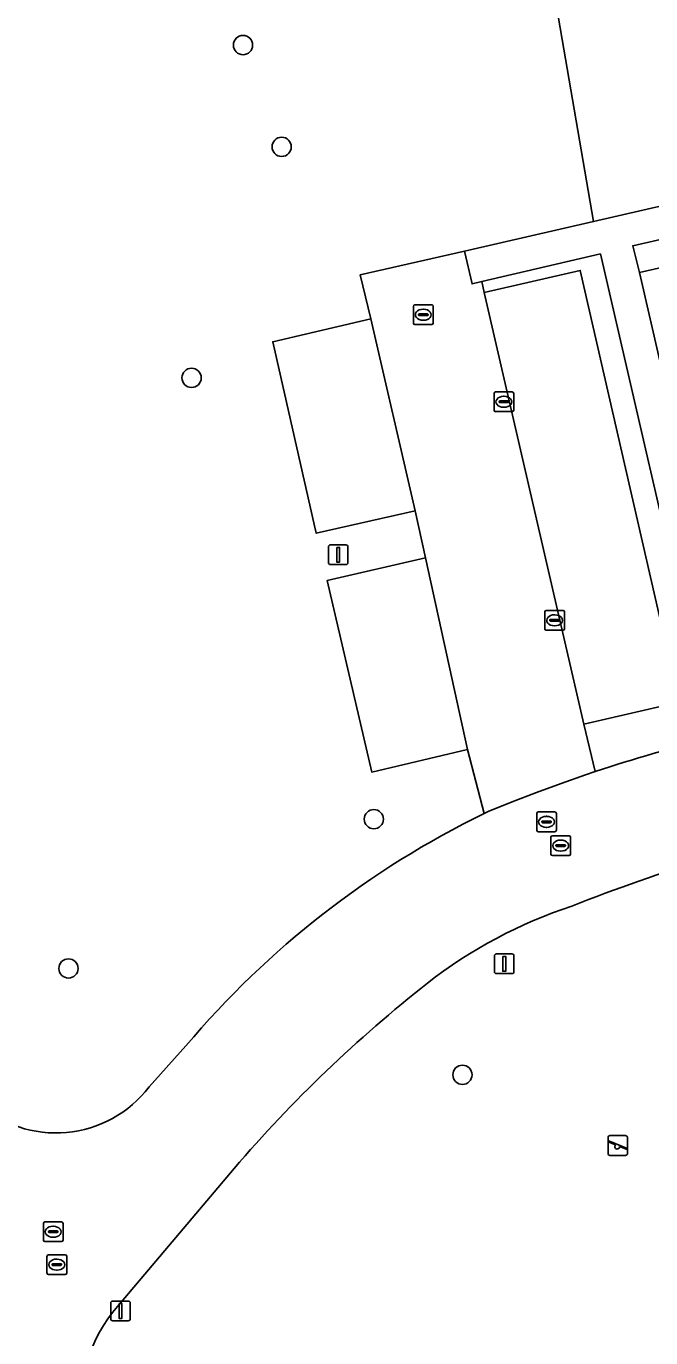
# Model space of a CAD drawing. Extents: x 156412 to 157779, y 382335 to 383768.
# Drawn here: x 157256.1 to 157287.8, y 382959.1 to 383025.7 of the extents above; entities that cross this region are included whole.
import ezdxf

# ---------------------------------------------------------------- set-up
doc = ezdxf.new("R2010")
doc.units = 0
for name, color, linetype in [('IMGEO_Boom', 7, 'Continuous'), ('IMGEO_Erf', 7, 'Continuous'), ('IMGEO_Groenvoorziening', 7, 'Continuous'), ('IMGEO_Kolk', 7, 'Continuous'), ('IMGEO_Lichtmast', 7, 'Continuous'), ('IMGEO_Pand', 7, 'Continuous'), ('IMGEO_Parkeervlak_open', 7, 'Continuous'), ('IMGEO_Rijbaan_lokaal_open', 7, 'Continuous'), ('IMGEO_Rioolput', 7, 'Continuous'), ('IMGEO_Speelvoorziening', 7, 'Continuous'), ('IMGEO_Voetpad_open', 7, 'Continuous')]:
    doc.layers.add(name, color=color, linetype=linetype)

msp = doc.modelspace()

# ---------------------------------------------------------------- linework, layer by layer
at = {"layer": 'IMGEO_Boom'}
for centre in [(157267.134, 383024.755), (157269.095, 383019.59), (157264.522, 383007.863), (157273.774, 382985.466), (157258.273, 382977.888), (157278.272, 382972.49)]:
    msp.add_circle(centre, 0.489, dxfattribs=at)
at = {"layer": 'IMGEO_Erf'}
msp.add_lwpolyline([(157346.774, 383028.329), (157286.921, 383014.572), (157287.265, 383013.206), (157290.307, 383013.905)], dxfattribs=at)
at = {"layer": 'IMGEO_Groenvoorziening'}
for points in [[(157356.269, 383049.971), (157347.888, 383048.006), (157290.009, 383034.697), (157282.002, 383032.823), (157284.929, 383015.798), (157348.03, 383030.323), (157354.058, 383004.348)], [(157268.647, 383009.695), (157273.623, 383010.852), (157273.086, 383013.098), (157278.379, 383014.289), (157284.929, 383015.798), (157282.002, 383032.823), (157264.597, 383028.749)], [(157290.27, 382992.54), (157285.279, 383014.151), (157279.264, 383012.752), (157279.375, 383012.202), (157284.248, 383013.32), (157289.279, 382991.41), (157284.442, 382990.285), (157285.014, 382987.878)], [(157279.38, 382985.753), (157278.526, 382989.002), (157273.669, 382987.856), (157271.407, 382997.58), (157276.398, 382998.728), (157275.871, 383001.119), (157270.85, 382999.977), (157268.647, 383009.695)], [(157262.37, 382971.872), (157264.238, 382973.96)], [(157266.679, 382967.732), (157260.762, 382960.729)]]:
    msp.add_lwpolyline(points, dxfattribs=at)
for centre, radius, start, end in [((157310.447, 382911.558), 80.446, 104.04306, 108.43046), ((157299.669, 382944.085), 46.345, 115.96231, 139.86254), ((157315.195, 382902.277), 84.789, 106.80567, 111.71184), ((157291.361, 382958.104), 24.152, 108.17443, 127.98434), ((157319.444, 382922.494), 69.503, 128.16454, 139.39214), ((157257.633, 382975.515), 5.976, 227.96988, 322.44026), ((157266.768, 382955.571), 7.917, 139.34414, 231.1788)]:
    msp.add_arc(centre, radius, start, end, dxfattribs=at)
at = {"layer": 'IMGEO_Kolk'}
for p, q in [((157279.875, 383006.222), (157279.875, 383007.074)), ((157279.95, 383007.148), (157280.802, 383007.148)), ((157280.134, 383006.642), (157280.134, 383006.654)), ((157280.572, 383006.605), (157280.174, 383006.605)), ((157280.177, 383006.691), (157280.575, 383006.691)), ((157280.363, 383006.928), (157280.388, 383006.928)), ((157280.618, 383006.654), (157280.618, 383006.642)), ((157280.876, 383007.074), (157280.876, 383006.222)), ((157280.802, 383006.148), (157279.95, 383006.148)), ((157280.386, 383006.368), (157280.361, 383006.368)), ((157282.451, 382995.132), (157282.451, 382995.984)), ((157282.526, 382996.058), (157283.378, 382996.058)), ((157283.452, 382995.984), (157283.452, 382995.132)), ((157282.71, 382995.552), (157282.71, 382995.564)), ((157283.148, 382995.515), (157282.75, 382995.515)), ((157282.753, 382995.601), (157283.151, 382995.601)), ((157282.962, 382995.278), (157282.937, 382995.278)), ((157282.939, 382995.838), (157282.964, 382995.838)), ((157283.194, 382995.564), (157283.194, 382995.552)), ((157283.378, 382995.058), (157282.526, 382995.058))]:
    msp.add_line(p, q, dxfattribs=at)
for points in [[(157279.875, 383006.222), (157279.875, 383007.074)], [(157279.95, 383007.148), (157280.802, 383007.148)], [(157280.876, 383007.074), (157280.876, 383006.222)], [(157280.802, 383006.148), (157279.95, 383006.148)], [(157282.451, 382995.132), (157282.451, 382995.984)], [(157282.526, 382996.058), (157283.378, 382996.058)], [(157283.452, 382995.984), (157283.452, 382995.132)], [(157283.378, 382995.058), (157282.526, 382995.058)]]:
    msp.add_lwpolyline(points, dxfattribs=at)
for centre, radius, start, end in [((157279.952, 383007.072), 0.0765, 91.55205, 178.44795), ((157279.952, 383007.072), 0.0765, 91.55205, 178.44795), ((157280.174, 383006.651), 0.0403, 85.87752, 175.75265), ((157280.171, 383006.641), 0.0366, 178.93798, 274.71019), ((157280.575, 383006.648), 0.043, 264.86636, 352.45326), ((157280.579, 383006.653), 0.0386, 1.73085, 96.63898), ((157280.8, 383007.072), 0.0765, 1.55205, 88.44795), ((157280.8, 383007.072), 0.0765, 1.55205, 88.44795), ((157279.952, 383006.224), 0.0765, 181.55205, 268.44795), ((157279.952, 383006.224), 0.0765, 181.55205, 268.44795), ((157280.8, 383006.224), 0.0765, 271.55205, 358.44795), ((157280.8, 383006.224), 0.0765, 271.55205, 358.44795), ((157282.528, 382995.982), 0.0765, 91.55205, 178.44795), ((157282.528, 382995.982), 0.0765, 91.55205, 178.44795), ((157283.376, 382995.982), 0.0765, 1.55205, 88.44795), ((157283.376, 382995.982), 0.0765, 1.55205, 88.44795), ((157282.75, 382995.561), 0.0403, 85.87752, 175.75265), ((157282.747, 382995.551), 0.0366, 178.93798, 274.71019), ((157283.151, 382995.558), 0.043, 264.86636, 352.45326), ((157283.155, 382995.563), 0.0386, 1.73085, 96.63898), ((157282.528, 382995.134), 0.0765, 181.55205, 268.44795), ((157282.528, 382995.134), 0.0765, 181.55205, 268.44795), ((157283.376, 382995.134), 0.0765, 271.55205, 358.44795), ((157283.376, 382995.134), 0.0765, 271.55205, 358.44795)]:
    msp.add_arc(centre, radius, start, end, dxfattribs=at)
for centre, major_axis, ratio, start_param, end_param in [((157280.362, 383006.648), (-0.387, 0.002), 0.722429, 4.712389, 7.853982), ((157280.387, 383006.648), (-0.39, 0.002), 0.717154, 1.570796, 4.712389), ((157282.938, 382995.558), (-0.387, 0.002), 0.722429, 4.712389, 7.853982), ((157282.963, 382995.558), (-0.39, 0.002), 0.717154, 1.570796, 4.712389)]:
    msp.add_ellipse(centre, major_axis=major_axis, ratio=ratio, start_param=start_param, end_param=end_param, dxfattribs=at)
at = {"layer": 'IMGEO_Lichtmast'}
for p, q in [((157271.469, 382998.487), (157271.469, 382999.287)), ((157271.469, 382999.287), (157271.469, 382998.487)), ((157271.569, 382999.387), (157272.359, 382999.387)), ((157272.359, 382999.387), (157271.569, 382999.387)), ((157272.459, 382999.287), (157272.459, 382998.487)), ((157272.459, 382998.487), (157272.459, 382999.287)), ((157272.359, 382998.387), (157271.569, 382998.387)), ((157271.569, 382998.387), (157272.359, 382998.387)), ((157279.997, 382978.625), (157280.787, 382978.625)), ((157280.787, 382978.625), (157279.997, 382978.625)), ((157279.897, 382977.725), (157279.897, 382978.525)), ((157279.897, 382978.525), (157279.897, 382977.725)), ((157280.887, 382978.525), (157280.887, 382977.725)), ((157280.887, 382977.725), (157280.887, 382978.525)), ((157280.787, 382977.625), (157279.997, 382977.625)), ((157279.997, 382977.625), (157280.787, 382977.625)), ((157260.419, 382960.104), (157260.419, 382960.904)), ((157260.419, 382960.904), (157260.419, 382960.104)), ((157260.519, 382961.004), (157261.309, 382961.004)), ((157261.309, 382961.004), (157260.519, 382961.004)), ((157261.409, 382960.904), (157261.409, 382960.104)), ((157261.409, 382960.104), (157261.409, 382960.904)), ((157261.309, 382960.004), (157260.519, 382960.004)), ((157260.519, 382960.004), (157261.309, 382960.004))]:
    msp.add_line(p, q, dxfattribs=at)
for points in [[(157271.889, 382999.262), (157272.039, 382999.262), (157272.039, 382998.512), (157271.889, 382998.512), (157271.889, 382999.262)], [(157280.317, 382978.5), (157280.467, 382978.5), (157280.467, 382977.75), (157280.317, 382977.75), (157280.317, 382978.5)], [(157260.839, 382960.879), (157260.989, 382960.879), (157260.989, 382960.129), (157260.839, 382960.129), (157260.839, 382960.879)]]:
    msp.add_lwpolyline(points, dxfattribs=at)
for centre, start, end in [((157271.569, 382999.287), 90, 180), ((157271.569, 382999.287), 90, 180), ((157272.359, 382999.287), 0, 90), ((157272.359, 382999.287), 360, 90), ((157271.569, 382998.487), 180, 270), ((157271.569, 382998.487), 180, 270), ((157272.359, 382998.487), 270, 0), ((157272.359, 382998.487), 270, 0), ((157279.997, 382978.525), 90, 180), ((157279.997, 382978.525), 90, 180), ((157280.787, 382978.525), 0, 90), ((157280.787, 382978.525), 360, 90), ((157279.997, 382977.725), 180, 270), ((157279.997, 382977.725), 180, 270), ((157280.787, 382977.725), 270, 0), ((157280.787, 382977.725), 270, 0), ((157260.519, 382960.904), 90, 180), ((157260.519, 382960.904), 90, 180), ((157261.309, 382960.904), 0, 90), ((157261.309, 382960.904), 360, 90), ((157260.519, 382960.104), 180, 270), ((157260.519, 382960.104), 180, 270), ((157261.309, 382960.104), 270, 0), ((157261.309, 382960.104), 270, 0)]:
    msp.add_arc(centre, 0.1, start, end, dxfattribs=at)
at = {"layer": 'IMGEO_Pand'}
msp.add_lwpolyline([(157293.773, 383015.419), (157290.15, 383014.587), (157290.307, 383013.905), (157287.265, 383013.206), (157289.866, 383001.885), (157296.53, 383003.418)], close=True, dxfattribs=at)
at = {"layer": 'IMGEO_Parkeervlak_open'}
for points in [[(157284.248, 383013.32), (157279.375, 383012.202), (157284.442, 382990.285), (157289.279, 382991.41)], [(157273.623, 383010.852), (157268.647, 383009.695), (157270.85, 382999.977), (157275.871, 383001.119)], [(157276.398, 382998.728), (157271.407, 382997.58), (157273.669, 382987.856), (157278.526, 382989.002)]]:
    msp.add_lwpolyline(points, close=True, dxfattribs=at)
at = {"layer": 'IMGEO_Rijbaan_lokaal_open'}
msp.add_lwpolyline([(157279.375, 383012.202), (157279.264, 383012.752), (157278.762, 383012.633), (157278.379, 383014.289), (157273.086, 383013.098), (157273.623, 383010.852), (157275.871, 383001.119), (157276.398, 382998.728), (157278.526, 382989.002), (157279.38, 382985.753), (157279.581, 382985.85), (157280.804, 382986.346), (157282.036, 382986.822), (157283.275, 382987.278), (157284.521, 382987.713), (157285.014, 382987.878), (157284.442, 382990.285)], close=True, dxfattribs=at)
for points in [[(157285.014, 382987.878), (157284.521, 382987.713), (157283.275, 382987.278), (157282.036, 382986.822), (157280.804, 382986.346), (157279.581, 382985.85), (157279.38, 382985.753)], [(157264.238, 382973.96), (157262.37, 382971.872)], [(157260.762, 382960.729), (157266.679, 382967.732)]]:
    msp.add_lwpolyline(points, dxfattribs=at)
for centre, radius, start, end in [((157310.447, 382911.558), 80.446, 104.04306, 108.43046), ((157299.669, 382944.085), 46.345, 115.96231, 139.86254), ((157315.195, 382902.277), 84.789, 106.80567, 111.71184), ((157291.361, 382958.104), 24.152, 108.17443, 127.98434), ((157319.444, 382922.494), 69.503, 128.16454, 139.39214), ((157257.633, 382975.515), 5.976, 227.96988, 322.44026), ((157266.768, 382955.571), 7.917, 139.34414, 231.1788)]:
    msp.add_arc(centre, radius, start, end, dxfattribs=at)
at = {"layer": 'IMGEO_Rioolput'}
for p, q in [((157275.784, 383010.641), (157275.784, 383011.493)), ((157275.859, 383011.567), (157276.711, 383011.567)), ((157276.272, 383011.347), (157276.297, 383011.347)), ((157276.785, 383011.493), (157276.785, 383010.641)), ((157276.711, 383010.567), (157275.859, 383010.567)), ((157276.043, 383011.061), (157276.043, 383011.073)), ((157276.481, 383011.024), (157276.083, 383011.024)), ((157276.086, 383011.11), (157276.484, 383011.11)), ((157276.295, 383010.787), (157276.27, 383010.787)), ((157276.527, 383011.073), (157276.527, 383011.061)), ((157282.04, 382984.903), (157282.04, 382985.755)), ((157282.115, 382985.829), (157282.967, 382985.829)), ((157282.299, 382985.323), (157282.299, 382985.335)), ((157282.737, 382985.286), (157282.339, 382985.286)), ((157282.342, 382985.372), (157282.74, 382985.372)), ((157282.528, 382985.609), (157282.553, 382985.609)), ((157282.783, 382985.335), (157282.783, 382985.323)), ((157283.041, 382985.755), (157283.041, 382984.903)), ((157282.967, 382984.829), (157282.115, 382984.829)), ((157282.551, 382985.049), (157282.526, 382985.049)), ((157282.76, 382983.696), (157282.76, 382984.548)), ((157282.835, 382984.622), (157283.687, 382984.622)), ((157283.761, 382984.548), (157283.761, 382983.696)), ((157283.019, 382984.116), (157283.019, 382984.128)), ((157283.457, 382984.079), (157283.059, 382984.079)), ((157283.062, 382984.165), (157283.46, 382984.165)), ((157283.248, 382984.402), (157283.273, 382984.402)), ((157283.503, 382984.128), (157283.503, 382984.116)), ((157283.687, 382983.622), (157282.835, 382983.622)), ((157283.271, 382983.842), (157283.246, 382983.842)), ((157256.998, 382964.098), (157256.998, 382964.95)), ((157257.073, 382965.024), (157257.925, 382965.024)), ((157257.486, 382964.804), (157257.511, 382964.804)), ((157257.999, 382964.95), (157257.999, 382964.098)), ((157257.925, 382964.024), (157257.073, 382964.024)), ((157257.257, 382964.518), (157257.257, 382964.53)), ((157257.695, 382964.481), (157257.297, 382964.481)), ((157257.3, 382964.567), (157257.698, 382964.567)), ((157257.509, 382964.244), (157257.484, 382964.244)), ((157257.741, 382964.53), (157257.741, 382964.518)), ((157257.183, 382962.428), (157257.183, 382963.28)), ((157257.258, 382963.354), (157258.11, 382963.354)), ((157258.184, 382963.28), (157258.184, 382962.428)), ((157257.442, 382962.848), (157257.442, 382962.86)), ((157257.88, 382962.811), (157257.482, 382962.811)), ((157257.485, 382962.897), (157257.883, 382962.897)), ((157257.671, 382963.134), (157257.696, 382963.134)), ((157257.926, 382962.86), (157257.926, 382962.848)), ((157258.11, 382962.354), (157257.258, 382962.354)), ((157257.694, 382962.574), (157257.669, 382962.574))]:
    msp.add_line(p, q, dxfattribs=at)
for points in [[(157275.784, 383010.641), (157275.784, 383011.493)], [(157275.859, 383011.567), (157276.711, 383011.567)], [(157276.785, 383011.493), (157276.785, 383010.641)], [(157276.711, 383010.567), (157275.859, 383010.567)], [(157282.04, 382984.903), (157282.04, 382985.755)], [(157282.115, 382985.829), (157282.967, 382985.829)], [(157283.041, 382985.755), (157283.041, 382984.903)], [(157282.967, 382984.829), (157282.115, 382984.829)], [(157282.76, 382983.696), (157282.76, 382984.548)], [(157282.835, 382984.622), (157283.687, 382984.622)], [(157283.761, 382984.548), (157283.761, 382983.696)], [(157283.687, 382983.622), (157282.835, 382983.622)], [(157256.998, 382964.098), (157256.998, 382964.95)], [(157257.073, 382965.024), (157257.925, 382965.024)], [(157257.999, 382964.95), (157257.999, 382964.098)], [(157257.925, 382964.024), (157257.073, 382964.024)], [(157257.183, 382962.428), (157257.183, 382963.28)], [(157257.258, 382963.354), (157258.11, 382963.354)], [(157258.184, 382963.28), (157258.184, 382962.428)], [(157258.11, 382962.354), (157257.258, 382962.354)]]:
    msp.add_lwpolyline(points, dxfattribs=at)
for centre, radius, start, end in [((157275.861, 383011.491), 0.0765, 91.55205, 178.44795), ((157275.861, 383011.491), 0.0765, 91.55205, 178.44795), ((157276.709, 383011.491), 0.0765, 1.55205, 88.44795), ((157276.709, 383011.491), 0.0765, 1.55205, 88.44795), ((157275.861, 383010.643), 0.0765, 181.55205, 268.44795), ((157275.861, 383010.643), 0.0765, 181.55205, 268.44795), ((157276.083, 383011.07), 0.0403, 85.87752, 175.75265), ((157276.08, 383011.06), 0.0366, 178.93798, 274.71019), ((157276.484, 383011.067), 0.043, 264.86636, 352.45326), ((157276.488, 383011.072), 0.0386, 1.73085, 96.63898), ((157276.709, 383010.643), 0.0765, 271.55205, 358.44795), ((157276.709, 383010.643), 0.0765, 271.55205, 358.44795), ((157282.117, 382985.753), 0.0765, 91.55205, 178.44795), ((157282.117, 382985.753), 0.0765, 91.55205, 178.44795), ((157282.339, 382985.332), 0.0403, 85.87752, 175.75265), ((157282.336, 382985.322), 0.0366, 178.93798, 274.71019), ((157282.74, 382985.329), 0.043, 264.86636, 352.45326), ((157282.744, 382985.334), 0.0386, 1.73085, 96.63898), ((157282.965, 382985.753), 0.0765, 1.55205, 88.44795), ((157282.965, 382985.753), 0.0765, 1.55205, 88.44795), ((157282.117, 382984.905), 0.0765, 181.55205, 268.44795), ((157282.117, 382984.905), 0.0765, 181.55205, 268.44795), ((157282.837, 382984.546), 0.0765, 91.55205, 178.44795), ((157282.837, 382984.546), 0.0765, 91.55205, 178.44795), ((157282.965, 382984.905), 0.0765, 271.55205, 358.44795), ((157282.965, 382984.905), 0.0765, 271.55205, 358.44795), ((157283.685, 382984.546), 0.0765, 1.55205, 88.44795), ((157283.685, 382984.546), 0.0765, 1.55205, 88.44795), ((157283.059, 382984.125), 0.0403, 85.87752, 175.75265), ((157283.056, 382984.115), 0.0366, 178.93798, 274.71019), ((157283.46, 382984.122), 0.043, 264.86636, 352.45326), ((157283.464, 382984.127), 0.0386, 1.73085, 96.63898), ((157282.837, 382983.698), 0.0765, 181.55205, 268.44795), ((157282.837, 382983.698), 0.0765, 181.55205, 268.44795), ((157283.685, 382983.698), 0.0765, 271.55205, 358.44795), ((157283.685, 382983.698), 0.0765, 271.55205, 358.44795), ((157257.075, 382964.948), 0.0765, 91.55205, 178.44795), ((157257.075, 382964.948), 0.0765, 91.55205, 178.44795), ((157257.923, 382964.948), 0.0765, 1.55205, 88.44795), ((157257.923, 382964.948), 0.0765, 1.55205, 88.44795), ((157257.075, 382964.1), 0.0765, 181.55205, 268.44795), ((157257.075, 382964.1), 0.0765, 181.55205, 268.44795), ((157257.297, 382964.527), 0.0403, 85.87752, 175.75265), ((157257.294, 382964.517), 0.0366, 178.93798, 274.71019), ((157257.698, 382964.524), 0.043, 264.86636, 352.45326), ((157257.702, 382964.529), 0.0386, 1.73085, 96.63898), ((157257.923, 382964.1), 0.0765, 271.55205, 358.44795), ((157257.923, 382964.1), 0.0765, 271.55205, 358.44795), ((157257.26, 382963.278), 0.0765, 91.55205, 178.44795), ((157257.26, 382963.278), 0.0765, 91.55205, 178.44795), ((157258.108, 382963.278), 0.0765, 1.55205, 88.44795), ((157258.108, 382963.278), 0.0765, 1.55205, 88.44795), ((157257.482, 382962.857), 0.0403, 85.87752, 175.75265), ((157257.479, 382962.847), 0.0366, 178.93798, 274.71019), ((157257.883, 382962.854), 0.043, 264.86636, 352.45326), ((157257.887, 382962.859), 0.0386, 1.73085, 96.63898), ((157257.26, 382962.43), 0.0765, 181.55205, 268.44795), ((157257.26, 382962.43), 0.0765, 181.55205, 268.44795), ((157258.108, 382962.43), 0.0765, 271.55205, 358.44795), ((157258.108, 382962.43), 0.0765, 271.55205, 358.44795)]:
    msp.add_arc(centre, radius, start, end, dxfattribs=at)
for centre, major_axis, ratio, start_param, end_param in [((157276.271, 383011.067), (-0.387, 0.002), 0.722429, 4.712389, 7.853982), ((157276.296, 383011.067), (-0.39, 0.002), 0.717154, 1.570796, 4.712389), ((157282.527, 382985.329), (-0.387, 0.002), 0.722429, 4.712389, 7.853982), ((157282.552, 382985.329), (-0.39, 0.002), 0.717154, 1.570796, 4.712389), ((157283.247, 382984.122), (-0.387, 0.002), 0.722429, 4.712389, 7.853982), ((157283.272, 382984.122), (-0.39, 0.002), 0.717154, 1.570796, 4.712389), ((157257.485, 382964.524), (-0.387, 0.002), 0.722429, 4.712389, 7.853982), ((157257.51, 382964.524), (-0.39, 0.002), 0.717154, 1.570796, 4.712389), ((157257.67, 382962.854), (-0.387, 0.002), 0.722429, 4.712389, 7.853982), ((157257.695, 382962.854), (-0.39, 0.002), 0.717154, 1.570796, 4.712389)]:
    msp.add_ellipse(centre, major_axis=major_axis, ratio=ratio, start_param=start_param, end_param=end_param, dxfattribs=at)
at = {"layer": 'IMGEO_Speelvoorziening'}
for p, q in [((157285.662, 382968.501), (157285.662, 382969.301)), ((157285.662, 382969.301), (157285.662, 382968.501)), ((157285.762, 382969.401), (157286.552, 382969.401)), ((157286.552, 382969.401), (157285.762, 382969.401)), ((157286.652, 382969.301), (157286.652, 382968.501)), ((157286.652, 382968.501), (157286.652, 382969.301)), ((157286.045, 382968.929), (157285.706, 382969.066)), ((157285.731, 382969.126), (157286.607, 382968.773)), ((157286.583, 382968.713), (157286.243, 382968.85)), ((157286.552, 382968.401), (157285.762, 382968.401)), ((157285.762, 382968.401), (157286.552, 382968.401))]:
    msp.add_line(p, q, dxfattribs=at)
for centre, radius, start, end in [((157285.762, 382969.301), 0.1, 90, 180), ((157285.762, 382969.301), 0.1, 90, 180), ((157286.552, 382969.301), 0.1, 0, 90), ((157286.552, 382969.301), 0.1, 360, 90), ((157285.719, 382969.096), 0.0327, 68.07798, 248.07798), ((157286.124, 382968.839), 0.12, 130.99278, 5.16318), ((157286.595, 382968.743), 0.0327, 248.07798, 68.07798), ((157285.762, 382968.501), 0.1, 180, 270), ((157285.762, 382968.501), 0.1, 180, 270), ((157286.552, 382968.501), 0.1, 270, 0), ((157286.552, 382968.501), 0.1, 270, 0)]:
    msp.add_arc(centre, radius, start, end, dxfattribs=at)
at = {"layer": 'IMGEO_Voetpad_open'}
msp.add_lwpolyline([(157348.03, 383030.323), (157284.929, 383015.798), (157278.379, 383014.289), (157278.762, 383012.633), (157279.264, 383012.752), (157285.279, 383014.151), (157290.27, 382992.54), (157290.927, 382989.6), (157292.244, 382989.918), (157292.475, 382989.972), (157292.601, 382990.001), (157292.46, 382990.632), (157291.453, 382995.113), (157289.866, 383001.885), (157287.265, 383013.206), (157286.921, 383014.572), (157346.774, 383028.329), (157352.377, 383003.953), (157354.058, 383004.348)], close=True, dxfattribs=at)

doc.saveas('drawing.dxf')
